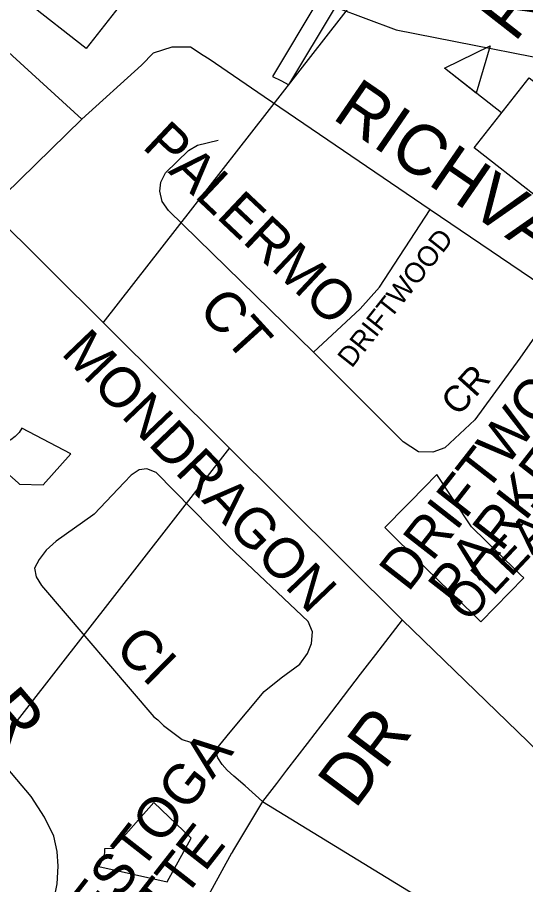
# Model space of a CAD drawing. Extents: x 586326 to 623965, y 4819854 to 4857850.
# Drawn here: x 596753.3 to 597005.5, y 4842492.5 to 4842923.1 of the extents above; entities that cross this region are included whole.
import ezdxf

# ---------------------------------------------------------------- set-up
doc = ezdxf.new("R2010")
doc.units = 0
for name, color, linetype in [('Lots_Concessions', 7, 'Continuous'), ('Major Rds and Hwys', 7, 'Continuous'), ('Minor Rd Lbls', 7, 'Continuous'), ('Minor Rds', 7, 'Continuous'), ('Park Lbls', 7, 'Continuous'), ('Park Outlines', 7, 'Continuous'), ('Private Rds', 7, 'Continuous'), ('Proposed Secondary Rds', 7, 'Continuous'), ('School Syms_Lbls', 7, 'Continuous'), ('Secondary Rds Lbls', 7, 'Continuous')]:
    doc.layers.add(name, color=color, linetype=linetype)

msp = doc.modelspace()

# ---------------------------------------------------------------- linework, layer by layer
at = {"layer": 'Lots_Concessions'}
for p, q in [((596795.81, 4842771.49), (597203.27, 4843294.42)), ((596427.19, 4842155.52), (596858.68, 4842709.29))]:
    msp.add_line(p, q, dxfattribs=at)
at = {"layer": 'Major Rds and Hwys'}
for points in [[(596944.15, 4842623.98), (596739.26, 4842827.72)], [(597074.54, 4842497.67), (596944.15, 4842623.98)]]:
    msp.add_lwpolyline(points, dxfattribs=at)
at = {"layer": 'Minor Rds'}
for points in [[(596785.24, 4842872.54), (596725.87, 4842926.67), (596708.99, 4842945.3), (596697.35, 4842960.43), (596690.36, 4842983.14), (596686.29, 4843009.91)], [(596900.27, 4842756.91), (596828.33, 4842827.18), (596825.13, 4842831.64), (596824.05, 4842836.81), (596824.51, 4842841.17), (596826.8, 4842845.87), (596838.25, 4842856.99), (596842.67, 4842859.63), (596852.85, 4842862.1)], [(596900.27, 4842756.91), (596923.38, 4842778.35), (596933.01, 4842789.07), (596958.13, 4842827.72)], [(597023.32, 4842783.48), (597002.65, 4842753.94), (596980.31, 4842723.25), (596965.47, 4842709.28), (596959.36, 4842707.25), (596952.31, 4842707.37), (596944.75, 4842712.32), (596900.27, 4842756.91)], [(596697.76, 4842349.54), (596765.51, 4842469.33), (596770.51, 4842480.36), (596773.02, 4842492.94), (596773.54, 4842501.74), (596773.08, 4842508.94), (596771.46, 4842516.5), (596766.79, 4842526.05), (596760.16, 4842536.2), (596696.92, 4842611.11), (596685.3, 4842623.07), (596671.08, 4842634.1), (596661.84, 4842641.45)]]:
    msp.add_lwpolyline(points, dxfattribs=at)
at = {"layer": 'Park Outlines'}
msp.add_lwpolyline([(596902.46, 4842931.28), (596879.96, 4842893.79), (596884.05, 4842891.75), (596888.05, 4842889.51), (596911.18, 4842928.06), (596941.31, 4842916.91), (597047.22, 4842896.03)], dxfattribs=at)
for points in [[(596755.57, 4842719.2), (596754.12, 4842716.9), (596752.27, 4842714.91), (596750.07, 4842713.32), (596747.61, 4842712.16), (596744.97, 4842711.5), (596742.26, 4842711.34), (596739.57, 4842711.7), (596737.08, 4842711.99), (596734.59, 4842711.72), (596732.22, 4842710.91), (596753.69, 4842691.96), (596754.37, 4842691.35), (596766.11, 4842690.92), (596779.78, 4842706.4)], [(596961.39, 4842696.09), (596959.44, 4842694.1), (596956.88, 4842691.49), (596935.55, 4842669.73), (596953.83, 4842651.82), (596956, 4842649.68), (596979.72, 4842626.43), (596983.22, 4842623.01), (597004.55, 4842644.76), (597003.01, 4842646.27), (597000.4, 4842648.83), (596978.64, 4842670.16)], [(596827.66, 4842493.87), (596839.56, 4842515.53), (596820.99, 4842533.37), (596800.79, 4842510.52), (596796.55, 4842510.32), (596796.46, 4842508.26), (596795.99, 4842506.25), (596795.17, 4842504.36), (596793.64, 4842501.58)]]:
    msp.add_lwpolyline(points, close=True, dxfattribs=at)
at = {"layer": 'Private Rds'}
for points in [[(596851.57, 4842559.2), (596858.81, 4842568.18), (596875.71, 4842588.32), (596884.25, 4842595.24), (596893.47, 4842601.98), (596897.2, 4842607.2), (596899.19, 4842612.27), (596899.72, 4842618.01), (596897.66, 4842623.11), (596858, 4842660.57), (596822.11, 4842697.12), (596817.51, 4842698.97), (596813.66, 4842698.5), (596809.81, 4842695.81), (596806.21, 4842692.23), (596791.42, 4842676.39), (596790.68, 4842675.87)], [(596790.68, 4842675.87), (596772.48, 4842663.05), (596767.62, 4842658.49), (596764.06, 4842653.98), (596761.82, 4842649.54), (596762.64, 4842645.4), (596765.27, 4842641.03), (596821.03, 4842575.88), (596822.96, 4842574.3), (596825.84, 4842571.49), (596835.02, 4842564.56), (596851.57, 4842559.2)], [(596874.91, 4842533.71), (596866.31, 4842541.64), (596860.76, 4842546.41), (596857.37, 4842549.31), (596854.98, 4842552.12), (596852.68, 4842555.43), (596851.57, 4842559.2)], [(596874.91, 4842533.71), (597039.02, 4842433.41)]]:
    msp.add_lwpolyline(points, dxfattribs=at)
at = {"layer": 'Proposed Secondary Rds'}
for points in [[(596785.24, 4842872.54), (596814.88, 4842899.37), (596820.9, 4842905.45), (596830.16, 4842908.37), (596839.14, 4842908.49), (596845.54, 4842904.31), (596848.38, 4842902.46), (596875.7, 4842883.82), (596958.13, 4842827.72)], [(596739.26, 4842827.72), (596785.24, 4842872.54)], [(596958.13, 4842827.72), (597023.32, 4842783.48)], [(596944.15, 4842623.98), (596930.99, 4842606.81), (596926.92, 4842601.51), (596923.43, 4842596.96), (596918.13, 4842590.06), (596911.78, 4842581.78), (596906.46, 4842574.84), (596900.9, 4842567.59), (596897.08, 4842562.61), (596892.04, 4842556.04), (596886.87, 4842549.3), (596881.79, 4842542.67), (596874.91, 4842533.71)], [(596874.91, 4842533.71), (596860.08, 4842508.95), (596860.02, 4842508.85), (596859.61, 4842508.11), (596849.95, 4842490.59), (596807.5, 4842413.62), (596754.97, 4842318.39)]]:
    msp.add_lwpolyline(points, dxfattribs=at)
at = {"layer": 'School Syms_Lbls'}
msp.add_line((596993.57, 4842875.68), (596965.16, 4842897.88), dxfattribs=at)
for points in [[(596757.85, 4842930.72), (596785.12, 4842965.62), (596814.72, 4842942.49), (596787.46, 4842907.59)], [(596965.16, 4842897.88), (596987.94, 4842908.91), (596981.02, 4842885.41)], [(596979.94, 4842858.23), (597007.2, 4842893.13), (597036.81, 4842870), (597009.54, 4842835.1)]]:
    msp.add_lwpolyline(points, close=True, dxfattribs=at)

# ---------------------------------------------------------------- texts
at = {"layer": 'Minor Rd Lbls'}
for s, height, rotation, p in [('PALERMO', 19.998, 316.7057, (596814.7, 4842858.52)), ('DRIFTWOOD', 9.969, 51.6889, (596919.19, 4842748.6)), ('CT', 19.998, 312.2846, (596842.34, 4842777.51)), ('MONDRAGON', 19.998, 313.7636, (596774.48, 4842756.1)), ('CR', 13, 47.8218, (596972.01, 4842724.63)), ('OLEANDER', 17.361, 46.8599, (596976.93, 4842622.07)), ('CI', 19.998, 315.4897, (596800.84, 4842608.75)), ('DR', 25.002, 310.5029, (596718.48, 4842595.1))]:
    msp.add_text(s, height=height, rotation=rotation, dxfattribs=at).set_placement(p)
at = {"layer": 'Park Lbls'}
for s, p in [('DRIFTWOOD', (596947.2, 4842637.23)), ('PARKETTE', (596971.48, 4842629.27)), ('CONESTOGA', (596755.99, 4842423.93)), ('PARKETTE', (596770.34, 4842401.19))]:
    msp.add_text(s, height=19.992, rotation=52, dxfattribs=at).set_placement(p)
at = {"layer": 'School Syms_Lbls'}
msp.add_text('ROBERT H. LAGERQUIST SR.', height=25, rotation=52, dxfattribs=at).set_placement((597000.08, 4842910.2))
at = {"layer": 'Secondary Rds Lbls'}
for s, rotation, p in [('RICHVALE', 325.4915, (596908.89, 4842873.17)), ('DR', 53.0372, (596920.82, 4842529.54))]:
    msp.add_text(s, height=25.002, rotation=rotation, dxfattribs=at).set_placement(p)

doc.saveas('drawing.dxf')
